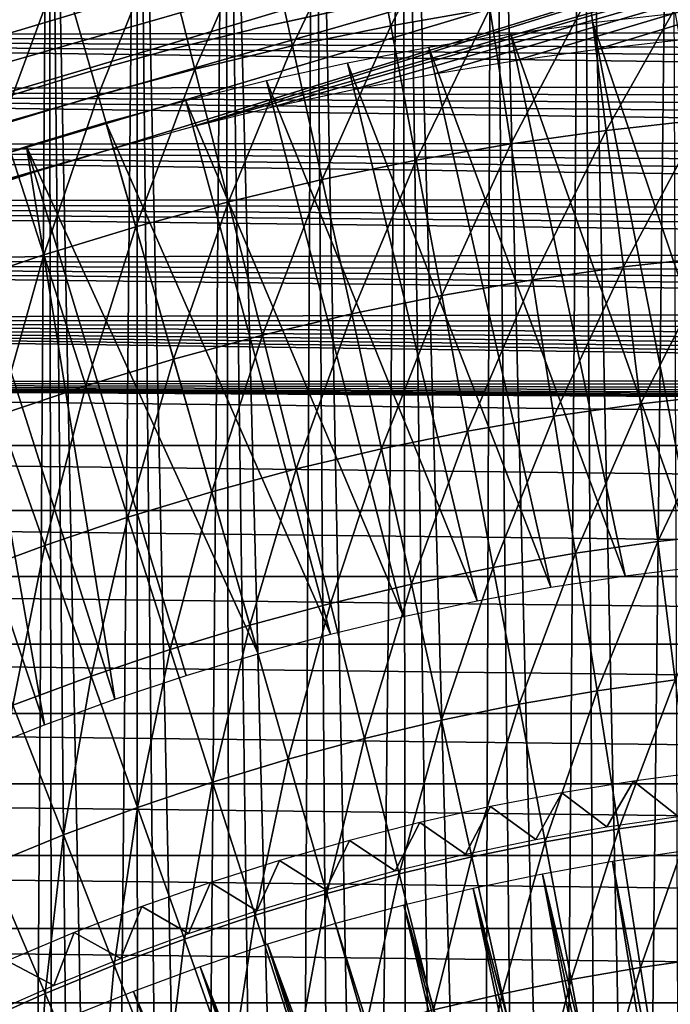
# Model space of a CAD drawing. Header units: millimetres. Extents: x -50 to 50, y -50 to 50.
# Tile 489 of 562: x -7.3 to -2.4, y 16.6 to 24. Entities that reach past the tile are written whole.
import ezdxf

# ---------------------------------------------------------------- set-up
doc = ezdxf.new("R2010")
doc.units = ezdxf.units.MM
doc.header["$LTSCALE"] = 65.185185
for name, color, linetype in [('1', 7, 'CONTINUOUS'), ('2', 7, 'CONTINUOUS'), ('36', 7, 'CONTINUOUS'), ('39', 7, 'CONTINUOUS'), ('46', 7, 'CONTINUOUS'), ('48', 7, 'CONTINUOUS'), ('49', 7, 'CONTINUOUS'), ('85', 7, 'CONTINUOUS'), ('87', 7, 'CONTINUOUS')]:
    doc.layers.add(name, color=color, linetype=linetype)

msp = doc.modelspace()

# ---------------------------------------------------------------- linework, layer by layer
at = {"layer": '1', "color": 7, "linetype": 'Continuous', "true_color": 0xf5f5f5}
for points in [[(-16.3566, 24.2492), (10.8788, 23.9102), (-16.9164, 23.862), (-16.3566, 24.2492)], [(10.9183, 24.009), (10.8788, 23.9102), (-16.3566, 24.2492), (10.9183, 24.009)], [(-16.9164, 23.862), (10.7723, 23.4989), (-17.4671, 23.462), (-16.9164, 23.862)], [(10.8788, 23.9102), (10.8444, 23.8095), (-16.9164, 23.862), (10.8788, 23.9102)], [(10.7911, 23.6036), (10.7723, 23.4989), (-16.9164, 23.862), (10.7911, 23.6036)], [(10.8444, 23.8095), (10.8151, 23.7073), (-16.9164, 23.862), (10.8444, 23.8095)], [(10.8151, 23.7073), (10.7911, 23.6036), (-16.9164, 23.862), (10.8151, 23.7073)], [(10.7723, 23.4989), (10.7589, 23.3933), (-17.4671, 23.462), (10.7723, 23.4989)], [(-17.4671, 23.462), (10.7508, 23.0744), (-18.0083, 23.0491), (-17.4671, 23.462)], [(10.7589, 23.3933), (10.7508, 23.2873), (-17.4671, 23.462), (10.7589, 23.3933)], [(10.7508, 23.2873), (10.7481, 23.1809), (-17.4671, 23.462), (10.7508, 23.2873)], [(10.7481, 23.1809), (10.7508, 23.0744), (-17.4671, 23.462), (10.7481, 23.1809)], [(-18.0083, 23.0491), (10.8151, 22.6545), (-18.5397, 22.6239), (-18.0083, 23.0491)], [(10.7508, 23.0744), (10.7589, 22.9685), (-18.0083, 23.0491), (10.7508, 23.0744)], [(10.7589, 22.9685), (10.7723, 22.8629), (-18.0083, 23.0491), (10.7589, 22.9685)], [(10.7723, 22.8629), (10.7911, 22.7582), (-18.0083, 23.0491), (10.7723, 22.8629)], [(10.7911, 22.7582), (10.8151, 22.6545), (-18.0083, 23.0491), (10.7911, 22.7582)], [(-18.5397, 22.6239), (10.9627, 22.2561), (-19.0612, 22.1863), (-18.5397, 22.6239)], [(10.8151, 22.6545), (10.8444, 22.5522), (-18.5397, 22.6239), (10.8151, 22.6545)], [(10.8444, 22.5522), (10.8788, 22.4515), (-18.5397, 22.6239), (10.8444, 22.5522)], [(10.8788, 22.4515), (10.9183, 22.3527), (-18.5397, 22.6239), (10.8788, 22.4515)], [(10.9183, 22.3527), (10.9627, 22.2561), (-18.5397, 22.6239), (10.9183, 22.3527)], [(10.9627, 22.2561), (11.012, 22.1617), (-19.0612, 22.1863), (10.9627, 22.2561)], [(-19.0612, 22.1863), (11.2547, 21.813), (-19.5723, 21.7368), (-19.0612, 22.1863)], [(11.1875, 21.8955), (11.2547, 21.813), (-19.0612, 22.1863), (11.1875, 21.8955)], [(11.012, 22.1617), (11.0659, 22.0701), (-19.0612, 22.1863), (11.012, 22.1617)], [(11.0659, 22.0701), (11.1245, 21.9812), (-19.0612, 22.1863), (11.0659, 22.0701)], [(11.1245, 21.9812), (11.1875, 21.8955), (-19.0612, 22.1863), (11.1245, 21.9812)], [(11.2547, 21.813), (11.326, 21.7341), (-19.5723, 21.7368), (11.2547, 21.813)], [(-19.5723, 21.7368), (11.9233, 21.2955), (-20.0728, 21.2755), (-19.5723, 21.7368)], [(11.326, 21.7341), (11.4013, 21.6588), (-19.5723, 21.7368), (11.326, 21.7341)], [(11.4013, 21.6588), (11.4802, 21.5875), (-19.5723, 21.7368), (11.4013, 21.6588)], [(11.4802, 21.5875), (11.5626, 21.5203), (-19.5723, 21.7368), (11.4802, 21.5875)], [(11.5626, 21.5203), (11.6484, 21.4573), (-19.5723, 21.7368), (11.5626, 21.5203)], [(11.6484, 21.4573), (11.7372, 21.3987), (-19.5723, 21.7368), (11.6484, 21.4573)], [(11.7372, 21.3987), (11.829, 21.3448), (-19.5723, 21.7368), (11.7372, 21.3987)], [(11.829, 21.3448), (11.9233, 21.2955), (-19.5723, 21.7368), (11.829, 21.3448)], [(-20.0728, 21.2755), (20.5624, 20.8027), (-20.5624, 20.8027), (-20.0728, 21.2755)], [(11.9233, 21.2955), (12.0199, 21.2511), (-20.0728, 21.2755), (11.9233, 21.2955)], [(12.4253, 21.1239), (12.5301, 21.1051), (-20.0728, 21.2755), (12.4253, 21.1239)], [(12.5301, 21.1051), (12.6356, 21.0917), (-20.0728, 21.2755), (12.5301, 21.1051)], [(12.6356, 21.0917), (12.7417, 21.0836), (-20.0728, 21.2755), (12.6356, 21.0917)], [(12.8481, 21.0809), (20.5624, 20.8027), (-20.0728, 21.2755), (12.8481, 21.0809)], [(12.7417, 21.0836), (12.8481, 21.0809), (-20.0728, 21.2755), (12.7417, 21.0836)], [(12.0199, 21.2511), (12.1188, 21.2116), (-20.0728, 21.2755), (12.0199, 21.2511)], [(12.1188, 21.2116), (12.2194, 21.1772), (-20.0728, 21.2755), (12.1188, 21.2116)], [(12.2194, 21.1772), (12.3217, 21.1479), (-20.0728, 21.2755), (12.2194, 21.1772)], [(12.3217, 21.1479), (12.4253, 21.1239), (-20.0728, 21.2755), (12.3217, 21.1479)], [(-20.5624, 20.8027), (21.0409, 20.3185), (-21.0409, 20.3185), (-20.5624, 20.8027)], [(20.5624, 20.8027), (21.0409, 20.3185), (-20.5624, 20.8027), (20.5624, 20.8027)], [(-21.0409, 20.3185), (21.508, 19.8235), (-21.508, 19.8235), (-21.0409, 20.3185)], [(21.0409, 20.3185), (21.508, 19.8235), (-21.0409, 20.3185), (21.0409, 20.3185)], [(-21.508, 19.8235), (21.9635, 19.3176), (-21.9635, 19.3176), (-21.508, 19.8235)], [(21.508, 19.8235), (21.9635, 19.3176), (-21.508, 19.8235), (21.508, 19.8235)], [(-21.9635, 19.3176), (22.407, 18.8013), (-22.407, 18.8013), (-21.9635, 19.3176)], [(21.9635, 19.3176), (22.407, 18.8013), (-21.9635, 19.3176), (21.9635, 19.3176)], [(-22.407, 18.8013), (22.8385, 18.2748), (-22.8385, 18.2748), (-22.407, 18.8013)], [(22.407, 18.8013), (22.8385, 18.2748), (-22.407, 18.8013), (22.407, 18.8013)], [(-22.8385, 18.2748), (23.2575, 17.7385), (-23.2575, 17.7385), (-22.8385, 18.2748)], [(22.8385, 18.2748), (23.2575, 17.7385), (-22.8385, 18.2748), (22.8385, 18.2748)], [(-23.2575, 17.7385), (23.664, 17.1924), (-23.664, 17.1924), (-23.2575, 17.7385)], [(23.2575, 17.7385), (23.664, 17.1924), (-23.2575, 17.7385), (23.2575, 17.7385)], [(-23.664, 17.1924), (24.0576, 16.6372), (-24.0576, 16.6372), (-23.664, 17.1924)], [(23.664, 17.1924), (24.0576, 16.6372), (-23.664, 17.1924), (23.664, 17.1924)], [(-24.0576, 16.6372), (24.4382, 16.0728), (-24.4383, 16.0728), (-24.0576, 16.6372)], [(24.0576, 16.6372), (24.4382, 16.0728), (-24.0576, 16.6372), (24.0576, 16.6372)]]:
    msp.add_3dface(points, dxfattribs=at)
at = {"layer": '2', "color": 7, "linetype": 'Continuous', "true_color": 0xf5f5f5}
for points in [[(-3.0991, 29.0854, 4.3), (-2.6601, 8.5979, 4.3), (-2.4271, 29.1491, 4.3), (-3.0991, 29.0854, 4.3)], [(-2.6601, 8.5979, 4.3), (-2.3549, 8.6865, 4.3), (-2.4271, 29.1491, 4.3), (-2.6601, 8.5979, 4.3)], [(-3.7696, 29.0061, 4.3), (-3.2599, 8.3889, 4.3), (-3.0991, 29.0854, 4.3), (-3.7696, 29.0061, 4.3)], [(-3.2599, 8.3889, 4.3), (-2.9618, 8.4987, 4.3), (-3.0991, 29.0854, 4.3), (-3.2599, 8.3889, 4.3)], [(-2.9618, 8.4987, 4.3), (-2.6601, 8.5979, 4.3), (-3.0991, 29.0854, 4.3), (-2.9618, 8.4987, 4.3)], [(-4.4379, 28.9114, 4.3), (-3.8435, 8.138, 4.3), (-3.7696, 29.0061, 4.3), (-4.4379, 28.9114, 4.3)], [(-3.8435, 8.138, 4.3), (-3.5539, 8.2686, 4.3), (-3.7696, 29.0061, 4.3), (-3.8435, 8.138, 4.3)], [(-3.5539, 8.2686, 4.3), (-3.2599, 8.3889, 4.3), (-3.7696, 29.0061, 4.3), (-3.5539, 8.2686, 4.3)], [(-5.1041, 28.8012, 4.3), (-4.6822, 7.6862, 4.3), (-4.4379, 28.9114, 4.3), (-5.1041, 28.8012, 4.3)], [(-4.6822, 7.6862, 4.3), (-4.408, 7.8467, 4.3), (-4.4379, 28.9114, 4.3), (-4.6822, 7.6862, 4.3)], [(-4.1283, 7.9973, 4.3), (-3.8435, 8.138, 4.3), (-4.4379, 28.9114, 4.3), (-4.1283, 7.9973, 4.3)], [(-4.408, 7.8467, 4.3), (-4.1283, 7.9973, 4.3), (-4.4379, 28.9114, 4.3), (-4.408, 7.8467, 4.3)], [(-5.7673, 28.6758, 4.3), (-5.2127, 7.3367, 4.3), (-5.1041, 28.8012, 4.3), (-5.7673, 28.6758, 4.3)], [(-5.2127, 7.3367, 4.3), (-4.9505, 7.5162, 4.3), (-5.1041, 28.8012, 4.3), (-5.2127, 7.3367, 4.3)], [(-4.9505, 7.5162, 4.3), (-4.6822, 7.6862, 4.3), (-5.1041, 28.8012, 4.3), (-4.9505, 7.5162, 4.3)], [(-6.4276, 28.535, 4.3), (-5.959, 6.7447, 4.3), (-5.7673, 28.6758, 4.3), (-6.4276, 28.535, 4.3)], [(-5.959, 6.7447, 4.3), (-5.7172, 6.9508, 4.3), (-5.7673, 28.6758, 4.3), (-5.959, 6.7447, 4.3)], [(-5.4683, 7.1482, 4.3), (-5.2127, 7.3367, 4.3), (-5.7673, 28.6758, 4.3), (-5.4683, 7.1482, 4.3)], [(-5.7172, 6.9508, 4.3), (-5.4683, 7.1482, 4.3), (-5.7673, 28.6758, 4.3), (-5.7172, 6.9508, 4.3)], [(-7.0844, 28.3791, 4.3), (-6.6385, 6.0771, 4.3), (-6.4276, 28.535, 4.3), (-7.0844, 28.3791, 4.3)], [(-6.6385, 6.0771, 4.3), (-6.4199, 6.3075, 4.3), (-6.4276, 28.535, 4.3), (-6.6385, 6.0771, 4.3)], [(-6.1933, 6.5302, 4.3), (-5.959, 6.7447, 4.3), (-6.4276, 28.535, 4.3), (-6.1933, 6.5302, 4.3)], [(-6.4199, 6.3075, 4.3), (-6.1933, 6.5302, 4.3), (-6.4276, 28.535, 4.3), (-6.4199, 6.3075, 4.3)], [(-7.7375, 28.208, 4.3), (-7.2436, 5.3413, 4.3), (-7.0844, 28.3791, 4.3), (-7.7375, 28.208, 4.3)], [(-7.2436, 5.3413, 4.3), (-7.0506, 5.5937, 4.3), (-7.0844, 28.3791, 4.3), (-7.2436, 5.3413, 4.3)], [(-6.8488, 5.839, 4.3), (-6.6385, 6.0771, 4.3), (-7.0844, 28.3791, 4.3), (-6.8488, 5.839, 4.3)], [(-7.0506, 5.5937, 4.3), (-6.8488, 5.839, 4.3), (-7.0844, 28.3791, 4.3), (-7.0506, 5.5937, 4.3)], [(-7.4276, 5.0824, 4.3), (-7.2436, 5.3413, 4.3), (-7.7375, 28.208, 4.3), (-7.4276, 5.0824, 4.3)]]:
    msp.add_3dface(points, dxfattribs=at)
at = {"layer": '36', "color": 15, "linetype": 'Continuous', "true_color": 0xaf503c}
for points in [[(-4.7175, 24.9414, -13.133), (-3.9473, 25.0748, -13.133), (-4.5283, 23.941, -13.4894), (-4.7175, 24.9414, -13.133)], [(-4.5283, 23.941, -13.4894), (-3.9473, 25.0748, -13.133), (-3.789, 24.069, -13.4894), (-4.5283, 23.941, -13.4894)], [(-5.4832, 24.7844, -13.133), (-4.7175, 24.9414, -13.133), (-5.2634, 23.7903, -13.4894), (-5.4832, 24.7844, -13.133)], [(-5.2634, 23.7903, -13.4894), (-4.7175, 24.9414, -13.133), (-4.5283, 23.941, -13.4894), (-5.2634, 23.7903, -13.4894)], [(-6.2438, 24.6039, -13.133), (-5.4832, 24.7844, -13.133), (-5.9934, 23.617, -13.4894), (-6.2438, 24.6039, -13.133)], [(-5.9934, 23.617, -13.4894), (-5.4832, 24.7844, -13.133), (-5.2634, 23.7903, -13.4894), (-5.9934, 23.617, -13.4894)], [(-6.9984, 24.4, -13.133), (-6.2438, 24.6039, -13.133), (-6.7178, 23.4213, -13.4894), (-6.9984, 24.4, -13.133)], [(-6.7178, 23.4213, -13.4894), (-6.2438, 24.6039, -13.133), (-5.9934, 23.617, -13.4894), (-6.7178, 23.4213, -13.4894)], [(-7.7464, 24.173, -13.133), (-6.9984, 24.4, -13.133), (-7.4358, 23.2034, -13.4894), (-7.7464, 24.173, -13.133)], [(-7.4358, 23.2034, -13.4894), (-6.9984, 24.4, -13.133), (-6.7178, 23.4213, -13.4894), (-7.4358, 23.2034, -13.4894)], [(-3.0461, 24.1742, -13.4894), (-2.3003, 24.2565, -13.4894), (-2.9183, 23.1591, -13.8311), (-3.0461, 24.1742, -13.4894)], [(-2.9183, 23.1591, -13.8311), (-2.3003, 24.2565, -13.4894), (-2.2038, 23.2379, -13.8311), (-2.9183, 23.1591, -13.8311)], [(-3.789, 24.069, -13.4894), (-3.0461, 24.1742, -13.4894), (-3.63, 23.0583, -13.8311), (-3.789, 24.069, -13.4894)], [(-3.63, 23.0583, -13.8311), (-3.0461, 24.1742, -13.4894), (-2.9183, 23.1591, -13.8311), (-3.63, 23.0583, -13.8311)], [(-4.5283, 23.941, -13.4894), (-3.789, 24.069, -13.4894), (-4.3383, 22.9357, -13.8311), (-4.5283, 23.941, -13.4894)], [(-4.3383, 22.9357, -13.8311), (-3.789, 24.069, -13.4894), (-3.63, 23.0583, -13.8311), (-4.3383, 22.9357, -13.8311)], [(-5.2634, 23.7903, -13.4894), (-4.5283, 23.941, -13.4894), (-5.0425, 22.7913, -13.8311), (-5.2634, 23.7903, -13.4894)], [(-5.0425, 22.7913, -13.8311), (-4.5283, 23.941, -13.4894), (-4.3383, 22.9357, -13.8311), (-5.0425, 22.7913, -13.8311)], [(-5.9934, 23.617, -13.4894), (-5.2634, 23.7903, -13.4894), (-5.7418, 22.6253, -13.8311), (-5.9934, 23.617, -13.4894)], [(-5.7418, 22.6253, -13.8311), (-5.2634, 23.7903, -13.4894), (-5.0425, 22.7913, -13.8311), (-5.7418, 22.6253, -13.8311)], [(-6.7178, 23.4213, -13.4894), (-5.9934, 23.617, -13.4894), (-6.4358, 22.4378, -13.8311), (-6.7178, 23.4213, -13.4894)], [(-6.4358, 22.4378, -13.8311), (-5.9934, 23.617, -13.4894), (-5.7418, 22.6253, -13.8311), (-6.4358, 22.4378, -13.8311)], [(-7.4358, 23.2034, -13.4894), (-6.7178, 23.4213, -13.4894), (-7.1236, 22.2291, -13.8311), (-7.4358, 23.2034, -13.4894)], [(-7.1236, 22.2291, -13.8311), (-6.7178, 23.4213, -13.4894), (-6.4358, 22.4378, -13.8311), (-7.1236, 22.2291, -13.8311)], [(-7.8047, 21.9992, -13.8311), (-7.4358, 23.2034, -13.4894), (-7.1236, 22.2291, -13.8311), (-7.8047, 21.9992, -13.8311)], [(-2.9183, 23.1591, -13.8311), (-2.2038, 23.2379, -13.8311), (-2.7899, 22.1392, -14.1581), (-2.9183, 23.1591, -13.8311)], [(-2.7899, 22.1392, -14.1581), (-2.2038, 23.2379, -13.8311), (-2.1068, 22.2146, -14.1581), (-2.7899, 22.1392, -14.1581)], [(-3.63, 23.0583, -13.8311), (-2.9183, 23.1591, -13.8311), (-3.4702, 22.0429, -14.1581), (-3.63, 23.0583, -13.8311)], [(-3.4702, 22.0429, -14.1581), (-2.9183, 23.1591, -13.8311), (-2.7899, 22.1392, -14.1581), (-3.4702, 22.0429, -14.1581)], [(-4.3383, 22.9357, -13.8311), (-3.63, 23.0583, -13.8311), (-4.1473, 21.9257, -14.1581), (-4.3383, 22.9357, -13.8311)], [(-4.1473, 21.9257, -14.1581), (-3.63, 23.0583, -13.8311), (-3.4702, 22.0429, -14.1581), (-4.1473, 21.9257, -14.1581)], [(-5.0425, 22.7913, -13.8311), (-4.3383, 22.9357, -13.8311), (-4.8205, 21.7876, -14.1581), (-5.0425, 22.7913, -13.8311)], [(-4.8205, 21.7876, -14.1581), (-4.3383, 22.9357, -13.8311), (-4.1473, 21.9257, -14.1581), (-4.8205, 21.7876, -14.1581)], [(-5.7418, 22.6253, -13.8311), (-5.0425, 22.7913, -13.8311), (-5.4891, 21.6289, -14.1581), (-5.7418, 22.6253, -13.8311)], [(-5.4891, 21.6289, -14.1581), (-5.0425, 22.7913, -13.8311), (-4.8205, 21.7876, -14.1581), (-5.4891, 21.6289, -14.1581)], [(-6.4358, 22.4378, -13.8311), (-5.7418, 22.6253, -13.8311), (-6.1525, 21.4497, -14.1581), (-6.4358, 22.4378, -13.8311)], [(-6.1525, 21.4497, -14.1581), (-5.7418, 22.6253, -13.8311), (-5.4891, 21.6289, -14.1581), (-6.1525, 21.4497, -14.1581)], [(-7.1236, 22.2291, -13.8311), (-6.4358, 22.4378, -13.8311), (-6.81, 21.2502, -14.1581), (-7.1236, 22.2291, -13.8311)], [(-6.81, 21.2502, -14.1581), (-6.4358, 22.4378, -13.8311), (-6.1525, 21.4497, -14.1581), (-6.81, 21.2502, -14.1581)], [(-7.8047, 21.9992, -13.8311), (-7.1236, 22.2291, -13.8311), (-7.4611, 21.0304, -14.1581), (-7.8047, 21.9992, -13.8311)], [(-7.4611, 21.0304, -14.1581), (-7.1236, 22.2291, -13.8311), (-6.81, 21.2502, -14.1581), (-7.4611, 21.0304, -14.1581)], [(-2.7899, 22.1392, -14.1581), (-2.1068, 22.2146, -14.1581), (-2.6609, 21.1148, -14.4704), (-2.7899, 22.1392, -14.1581)], [(-2.6609, 21.1148, -14.4704), (-2.1068, 22.2146, -14.1581), (-2.0095, 21.1867, -14.4704), (-2.6609, 21.1148, -14.4704)], [(-3.4702, 22.0429, -14.1581), (-2.7899, 22.1392, -14.1581), (-3.3098, 21.023, -14.4704), (-3.4702, 22.0429, -14.1581)], [(-3.3098, 21.023, -14.4704), (-2.7899, 22.1392, -14.1581), (-2.6609, 21.1148, -14.4704), (-3.3098, 21.023, -14.4704)], [(-4.1473, 21.9257, -14.1581), (-3.4702, 22.0429, -14.1581), (-3.9555, 20.9111, -14.4704), (-4.1473, 21.9257, -14.1581)], [(-3.9555, 20.9111, -14.4704), (-3.4702, 22.0429, -14.1581), (-3.3098, 21.023, -14.4704), (-3.9555, 20.9111, -14.4704)], [(-4.8205, 21.7876, -14.1581), (-4.1473, 21.9257, -14.1581), (-4.5975, 20.7795, -14.4704), (-4.8205, 21.7876, -14.1581)], [(-4.5975, 20.7795, -14.4704), (-4.1473, 21.9257, -14.1581), (-3.9555, 20.9111, -14.4704), (-4.5975, 20.7795, -14.4704)], [(-5.4891, 21.6289, -14.1581), (-4.8205, 21.7876, -14.1581), (-5.2352, 20.6281, -14.4704), (-5.4891, 21.6289, -14.1581)], [(-5.2352, 20.6281, -14.4704), (-4.8205, 21.7876, -14.1581), (-4.5975, 20.7795, -14.4704), (-5.2352, 20.6281, -14.4704)], [(-6.1525, 21.4497, -14.1581), (-5.4891, 21.6289, -14.1581), (-5.8679, 20.4572, -14.4704), (-6.1525, 21.4497, -14.1581)], [(-5.8679, 20.4572, -14.4704), (-5.4891, 21.6289, -14.1581), (-5.2352, 20.6281, -14.4704), (-5.8679, 20.4572, -14.4704)], [(-6.81, 21.2502, -14.1581), (-6.1525, 21.4497, -14.1581), (-6.495, 20.2669, -14.4704), (-6.81, 21.2502, -14.1581)], [(-6.495, 20.2669, -14.4704), (-6.1525, 21.4497, -14.1581), (-5.8679, 20.4572, -14.4704), (-6.495, 20.2669, -14.4704)], [(-7.4611, 21.0304, -14.1581), (-6.81, 21.2502, -14.1581), (-7.1159, 20.0573, -14.4704), (-7.4611, 21.0304, -14.1581)], [(-7.1159, 20.0573, -14.4704), (-6.81, 21.2502, -14.1581), (-6.495, 20.2669, -14.4704), (-7.1159, 20.0573, -14.4704)], [(-2.6609, 21.1148, -14.4704), (-2.0095, 21.1867, -14.4704), (-2.5313, 20.0861, -14.7678), (-2.6609, 21.1148, -14.4704)], [(-2.5313, 20.0861, -14.7678), (-2.0095, 21.1867, -14.4704), (-1.9117, 20.1544, -14.7678), (-2.5313, 20.0861, -14.7678)], [(-3.3098, 21.023, -14.4704), (-2.6609, 21.1148, -14.4704), (-3.1486, 19.9987, -14.7678), (-3.3098, 21.023, -14.4704)], [(-3.1486, 19.9987, -14.7678), (-2.6609, 21.1148, -14.4704), (-2.5313, 20.0861, -14.7678), (-3.1486, 19.9987, -14.7678)], [(-7.7302, 19.8288, -14.4704), (-7.4611, 21.0304, -14.1581), (-7.1159, 20.0573, -14.4704), (-7.7302, 19.8288, -14.4704)], [(-3.9555, 20.9111, -14.4704), (-3.3098, 21.023, -14.4704), (-3.7629, 19.8923, -14.7678), (-3.9555, 20.9111, -14.4704)], [(-3.7629, 19.8923, -14.7678), (-3.3098, 21.023, -14.4704), (-3.1486, 19.9987, -14.7678), (-3.7629, 19.8923, -14.7678)], [(-4.5975, 20.7795, -14.4704), (-3.9555, 20.9111, -14.4704), (-4.3736, 19.7671, -14.7678), (-4.5975, 20.7795, -14.4704)], [(-4.3736, 19.7671, -14.7678), (-3.9555, 20.9111, -14.4704), (-3.7629, 19.8923, -14.7678), (-4.3736, 19.7671, -14.7678)], [(-5.2352, 20.6281, -14.4704), (-4.5975, 20.7795, -14.4704), (-4.9802, 19.6231, -14.7678), (-5.2352, 20.6281, -14.4704)], [(-4.9802, 19.6231, -14.7678), (-4.5975, 20.7795, -14.4704), (-4.3736, 19.7671, -14.7678), (-4.9802, 19.6231, -14.7678)], [(-5.8679, 20.4572, -14.4704), (-5.2352, 20.6281, -14.4704), (-5.5821, 19.4605, -14.7678), (-5.8679, 20.4572, -14.4704)], [(-5.5821, 19.4605, -14.7678), (-5.2352, 20.6281, -14.4704), (-4.9802, 19.6231, -14.7678), (-5.5821, 19.4605, -14.7678)], [(-6.495, 20.2669, -14.4704), (-5.8679, 20.4572, -14.4704), (-6.1786, 19.2795, -14.7678), (-6.495, 20.2669, -14.4704)], [(-6.1786, 19.2795, -14.7678), (-5.8679, 20.4572, -14.4704), (-5.5821, 19.4605, -14.7678), (-6.1786, 19.2795, -14.7678)], [(-7.1159, 20.0573, -14.4704), (-6.495, 20.2669, -14.4704), (-6.7693, 19.0801, -14.7678), (-7.1159, 20.0573, -14.4704)], [(-6.7693, 19.0801, -14.7678), (-6.495, 20.2669, -14.4704), (-6.1786, 19.2795, -14.7678), (-6.7693, 19.0801, -14.7678)], [(-2.5313, 20.0861, -14.7678), (-1.9117, 20.1544, -14.7678), (-2.4013, 19.0532, -15.0504), (-2.5313, 20.0861, -14.7678)], [(-7.7302, 19.8288, -14.4704), (-7.1159, 20.0573, -14.4704), (-7.3536, 18.8627, -14.7678), (-7.7302, 19.8288, -14.4704)], [(-7.3536, 18.8627, -14.7678), (-7.1159, 20.0573, -14.4704), (-6.7693, 19.0801, -14.7678), (-7.3536, 18.8627, -14.7678)], [(-3.1486, 19.9987, -14.7678), (-2.5313, 20.0861, -14.7678), (-2.9868, 18.9703, -15.0504), (-3.1486, 19.9987, -14.7678)], [(-2.9868, 18.9703, -15.0504), (-2.5313, 20.0861, -14.7678), (-2.4013, 19.0532, -15.0504), (-2.9868, 18.9703, -15.0504)], [(-3.7629, 19.8923, -14.7678), (-3.1486, 19.9987, -14.7678), (-3.5695, 18.8694, -15.0504), (-3.7629, 19.8923, -14.7678)], [(-3.5695, 18.8694, -15.0504), (-3.1486, 19.9987, -14.7678), (-2.9868, 18.9703, -15.0504), (-3.5695, 18.8694, -15.0504)], [(-4.3736, 19.7671, -14.7678), (-3.7629, 19.8923, -14.7678), (-4.1488, 18.7506, -15.0504), (-4.3736, 19.7671, -14.7678)], [(-4.1488, 18.7506, -15.0504), (-3.7629, 19.8923, -14.7678), (-3.5695, 18.8694, -15.0504), (-4.1488, 18.7506, -15.0504)], [(-4.9802, 19.6231, -14.7678), (-4.3736, 19.7671, -14.7678), (-4.7242, 18.614, -15.0504), (-4.9802, 19.6231, -14.7678)], [(-4.7242, 18.614, -15.0504), (-4.3736, 19.7671, -14.7678), (-4.1488, 18.7506, -15.0504), (-4.7242, 18.614, -15.0504)], [(-5.5821, 19.4605, -14.7678), (-4.9802, 19.6231, -14.7678), (-5.2951, 18.4598, -15.0504), (-5.5821, 19.4605, -14.7678)], [(-5.2951, 18.4598, -15.0504), (-4.9802, 19.6231, -14.7678), (-4.7242, 18.614, -15.0504), (-5.2951, 18.4598, -15.0504)], [(-6.1786, 19.2795, -14.7678), (-5.5821, 19.4605, -14.7678), (-5.861, 18.2881, -15.0504), (-6.1786, 19.2795, -14.7678)], [(-5.861, 18.2881, -15.0504), (-5.5821, 19.4605, -14.7678), (-5.2951, 18.4598, -15.0504), (-5.861, 18.2881, -15.0504)], [(-6.7693, 19.0801, -14.7678), (-6.1786, 19.2795, -14.7678), (-6.4213, 18.099, -15.0504), (-6.7693, 19.0801, -14.7678)], [(-6.4213, 18.099, -15.0504), (-6.1786, 19.2795, -14.7678), (-5.861, 18.2881, -15.0504), (-6.4213, 18.099, -15.0504)], [(-7.3536, 18.8627, -14.7678), (-6.7693, 19.0801, -14.7678), (-6.9756, 17.8927, -15.0504), (-7.3536, 18.8627, -14.7678)], [(-6.9756, 17.8927, -15.0504), (-6.7693, 19.0801, -14.7678), (-6.4213, 18.099, -15.0504), (-6.9756, 17.8927, -15.0504)], [(-2.9868, 18.9703, -15.0504), (-2.4013, 19.0532, -15.0504), (-2.8244, 17.938, -15.318), (-2.9868, 18.9703, -15.0504)], [(-2.8244, 17.938, -15.318), (-2.4013, 19.0532, -15.0504), (-2.2707, 18.0164, -15.318), (-2.8244, 17.938, -15.318)], [(-3.5695, 18.8694, -15.0504), (-2.9868, 18.9703, -15.0504), (-3.3754, 17.8426, -15.318), (-3.5695, 18.8694, -15.0504)], [(-3.3754, 17.8426, -15.318), (-2.9868, 18.9703, -15.0504), (-2.8244, 17.938, -15.318), (-3.3754, 17.8426, -15.318)], [(-7.5232, 17.6695, -15.0504), (-7.3536, 18.8627, -14.7678), (-6.9756, 17.8927, -15.0504), (-7.5232, 17.6695, -15.0504)], [(-4.1488, 18.7506, -15.0504), (-3.5695, 18.8694, -15.0504), (-3.9232, 17.7303, -15.318), (-4.1488, 18.7506, -15.0504)], [(-3.9232, 17.7303, -15.318), (-3.5695, 18.8694, -15.0504), (-3.3754, 17.8426, -15.318), (-3.9232, 17.7303, -15.318)], [(-4.7242, 18.614, -15.0504), (-4.1488, 18.7506, -15.0504), (-4.4672, 17.6012, -15.318), (-4.7242, 18.614, -15.0504)], [(-4.4672, 17.6012, -15.318), (-4.1488, 18.7506, -15.0504), (-3.9232, 17.7303, -15.318), (-4.4672, 17.6012, -15.318)], [(-5.2951, 18.4598, -15.0504), (-4.7242, 18.614, -15.0504), (-5.0071, 17.4553, -15.318), (-5.2951, 18.4598, -15.0504)], [(-5.0071, 17.4553, -15.318), (-4.7242, 18.614, -15.0504), (-4.4672, 17.6012, -15.318), (-5.0071, 17.4553, -15.318)], [(-5.861, 18.2881, -15.0504), (-5.2951, 18.4598, -15.0504), (-5.5422, 17.2929, -15.318), (-5.861, 18.2881, -15.0504)], [(-5.5422, 17.2929, -15.318), (-5.2951, 18.4598, -15.0504), (-5.0071, 17.4553, -15.318), (-5.5422, 17.2929, -15.318)], [(-6.4213, 18.099, -15.0504), (-5.861, 18.2881, -15.0504), (-6.072, 17.1141, -15.318), (-6.4213, 18.099, -15.0504)], [(-6.072, 17.1141, -15.318), (-5.861, 18.2881, -15.0504), (-5.5422, 17.2929, -15.318), (-6.072, 17.1141, -15.318)], [(-6.9756, 17.8927, -15.0504), (-6.4213, 18.099, -15.0504), (-6.5961, 16.9191, -15.318), (-6.9756, 17.8927, -15.0504)], [(-6.5961, 16.9191, -15.318), (-6.4213, 18.099, -15.0504), (-6.072, 17.1141, -15.318), (-6.5961, 16.9191, -15.318)], [(-2.8244, 17.938, -15.318), (-2.2707, 18.0164, -15.318), (-2.6614, 16.9021, -15.5707), (-2.8244, 17.938, -15.318)], [(-2.6614, 16.9021, -15.5707), (-2.2707, 18.0164, -15.318), (-2.1397, 16.9759, -15.5707), (-2.6614, 16.9021, -15.5707)], [(-7.5232, 17.6695, -15.0504), (-6.9756, 17.8927, -15.0504), (-7.1139, 16.708, -15.318), (-7.5232, 17.6695, -15.0504)], [(-7.1139, 16.708, -15.318), (-6.9756, 17.8927, -15.0504), (-6.5961, 16.9191, -15.318), (-7.1139, 16.708, -15.318)], [(-3.3754, 17.8426, -15.318), (-2.8244, 17.938, -15.318), (-3.1806, 16.8122, -15.5707), (-3.3754, 17.8426, -15.318)], [(-3.1806, 16.8122, -15.5707), (-2.8244, 17.938, -15.318), (-2.6614, 16.9021, -15.5707), (-3.1806, 16.8122, -15.5707)], [(-3.9232, 17.7303, -15.318), (-3.3754, 17.8426, -15.318), (-3.6967, 16.7063, -15.5707), (-3.9232, 17.7303, -15.318)], [(-3.6967, 16.7063, -15.5707), (-3.3754, 17.8426, -15.318), (-3.1806, 16.8122, -15.5707), (-3.6967, 16.7063, -15.5707)], [(-7.625, 16.4811, -15.318), (-7.5232, 17.6695, -15.0504), (-7.1139, 16.708, -15.318), (-7.625, 16.4811, -15.318)], [(-4.4672, 17.6012, -15.318), (-3.9232, 17.7303, -15.318), (-4.2094, 16.5847, -15.5707), (-4.4672, 17.6012, -15.318)], [(-4.2094, 16.5847, -15.5707), (-3.9232, 17.7303, -15.318), (-3.6967, 16.7063, -15.5707), (-4.2094, 16.5847, -15.5707)], [(-5.0071, 17.4553, -15.318), (-4.4672, 17.6012, -15.318), (-4.718, 16.4473, -15.5707), (-5.0071, 17.4553, -15.318)], [(-4.718, 16.4473, -15.5707), (-4.4672, 17.6012, -15.318), (-4.2094, 16.5847, -15.5707), (-4.718, 16.4473, -15.5707)], [(-5.5422, 17.2929, -15.318), (-5.0071, 17.4553, -15.318), (-5.2222, 16.2942, -15.5707), (-5.5422, 17.2929, -15.318)], [(-5.2222, 16.2942, -15.5707), (-5.0071, 17.4553, -15.318), (-4.718, 16.4473, -15.5707), (-5.2222, 16.2942, -15.5707)], [(-6.072, 17.1141, -15.318), (-5.5422, 17.2929, -15.318), (-5.7214, 16.1258, -15.5707), (-6.072, 17.1141, -15.318)], [(-5.7214, 16.1258, -15.5707), (-5.5422, 17.2929, -15.318), (-5.2222, 16.2942, -15.5707), (-5.7214, 16.1258, -15.5707)], [(-6.5961, 16.9191, -15.318), (-6.072, 17.1141, -15.318), (-6.2152, 15.942, -15.5707), (-6.5961, 16.9191, -15.318)], [(-6.2152, 15.942, -15.5707), (-6.072, 17.1141, -15.318), (-5.7214, 16.1258, -15.5707), (-6.2152, 15.942, -15.5707)], [(-2.6614, 16.9021, -15.5707), (-2.1397, 16.9759, -15.5707), (-2.4979, 15.8627, -15.8082), (-2.6614, 16.9021, -15.5707)], [(-2.4979, 15.8627, -15.8082), (-2.1397, 16.9759, -15.5707), (-2.0083, 15.932, -15.8082), (-2.4979, 15.8627, -15.8082)], [(-7.1139, 16.708, -15.318), (-6.5961, 16.9191, -15.318), (-6.7031, 15.7431, -15.5707), (-7.1139, 16.708, -15.318)], [(-6.7031, 15.7431, -15.5707), (-6.5961, 16.9191, -15.318), (-6.2152, 15.942, -15.5707), (-6.7031, 15.7431, -15.5707)], [(-3.1806, 16.8122, -15.5707), (-2.6614, 16.9021, -15.5707), (-2.9851, 15.7783, -15.8082), (-3.1806, 16.8122, -15.5707)], [(-2.9851, 15.7783, -15.8082), (-2.6614, 16.9021, -15.5707), (-2.4979, 15.8627, -15.8082), (-2.9851, 15.7783, -15.8082)], [(-3.6967, 16.7063, -15.5707), (-3.1806, 16.8122, -15.5707), (-3.4695, 15.679, -15.8082), (-3.6967, 16.7063, -15.5707)], [(-3.4695, 15.679, -15.8082), (-3.1806, 16.8122, -15.5707), (-2.9851, 15.7783, -15.8082), (-3.4695, 15.679, -15.8082)], [(-7.625, 16.4811, -15.318), (-7.1139, 16.708, -15.318), (-7.1847, 15.5293, -15.5707), (-7.625, 16.4811, -15.318)], [(-7.1847, 15.5293, -15.5707), (-7.1139, 16.708, -15.318), (-6.7031, 15.7431, -15.5707), (-7.1847, 15.5293, -15.5707)], [(-4.2094, 16.5847, -15.5707), (-3.6967, 16.7063, -15.5707), (-3.9506, 15.5648, -15.8082), (-4.2094, 16.5847, -15.5707)], [(-3.9506, 15.5648, -15.8082), (-3.6967, 16.7063, -15.5707), (-3.4695, 15.679, -15.8082), (-3.9506, 15.5648, -15.8082)]]:
    msp.add_3dface(points, dxfattribs=at)
at = {"layer": '39', "color": 15, "linetype": 'Continuous', "true_color": 0xaf503c}
for points in [[(-43.8943, 23.3179, 4.5), (24.0925, 43.4711, 4.5), (-43.4712, 24.0976, 4.5), (-43.8943, 23.3179, 4.5)], [(24.8645, 43.0341, 4.5), (24.0925, 43.4711, 4.5), (-43.8943, 23.3179, 4.5), (24.8645, 43.0341, 4.5)], [(25.6286, 42.5834, 4.5), (24.8645, 43.0341, 4.5), (-44.3035, 22.5307, 4.5), (25.6286, 42.5834, 4.5)], [(-44.3035, 22.5307, 4.5), (24.8645, 43.0341, 4.5), (-43.8943, 23.3179, 4.5), (-44.3035, 22.5307, 4.5)], [(26.3846, 42.1192, 4.5), (25.6286, 42.5834, 4.5), (-44.6985, 21.7364, 4.5), (26.3846, 42.1192, 4.5)], [(-44.6985, 21.7364, 4.5), (25.6286, 42.5834, 4.5), (-44.3035, 22.5307, 4.5), (-44.6985, 21.7364, 4.5)], [(-45.0793, 20.9352, 4.5), (26.3846, 42.1192, 4.5), (-44.6985, 21.7364, 4.5), (-45.0793, 20.9352, 4.5)], [(27.1321, 41.6415, 4.5), (26.3846, 42.1192, 4.5), (-45.0793, 20.9352, 4.5), (27.1321, 41.6415, 4.5)], [(-45.4458, 20.1272, 4.5), (27.1321, 41.6415, 4.5), (-45.0793, 20.9352, 4.5), (-45.4458, 20.1272, 4.5)], [(27.871, 41.1505, 4.5), (27.1321, 41.6415, 4.5), (-45.4458, 20.1272, 4.5), (27.871, 41.1505, 4.5)], [(28.601, 40.6464, 4.5), (27.871, 41.1505, 4.5), (-45.7978, 19.313, 4.5), (28.601, 40.6464, 4.5)], [(-45.7978, 19.313, 4.5), (27.871, 41.1505, 4.5), (-45.4458, 20.1272, 4.5), (-45.7978, 19.313, 4.5)], [(28.601, 40.6464, 4.5), (-45.7978, 19.313, 4.5), (-8.8836, 29.7032, 4.5), (28.601, 40.6464, 4.5)]]:
    msp.add_3dface(points, dxfattribs=at)
at = {"layer": '46', "color": 15, "linetype": 'Continuous', "true_color": 0xaf503c}
for points in [[(3.5937, 30.7932), (-19.369, 24.2088), (-19.9111, 23.7649), (3.5937, 30.7932)], [(4.2886, 30.7041), (3.5937, 30.7932), (-19.9111, 23.7649), (4.2886, 30.7041)], [(4.2886, 30.7041), (-19.9111, 23.7649), (-20.443, 23.3089), (4.2886, 30.7041)], [(4.9814, 30.5993), (4.2886, 30.7041), (-20.443, 23.3089), (4.9814, 30.5993)], [(4.9814, 30.5993), (-20.443, 23.3089), (-20.9645, 22.8411), (4.9814, 30.5993)], [(5.6716, 30.4788), (4.9814, 30.5993), (-20.9645, 22.8411), (5.6716, 30.4788)], [(5.6716, 30.4788), (-20.9645, 22.8411), (-21.4753, 22.3615), (5.6716, 30.4788)], [(6.3589, 30.3428), (5.6716, 30.4788), (-21.4753, 22.3615), (6.3589, 30.3428)], [(7.0429, 30.1913), (6.3589, 30.3428), (-21.9751, 21.8705), (7.0429, 30.1913)], [(6.3589, 30.3428), (-21.4753, 22.3615), (-21.9751, 21.8705), (6.3589, 30.3428)], [(7.0429, 30.1913), (-21.9751, 21.8705), (-22.4637, 21.3683), (7.0429, 30.1913)], [(7.7234, 30.0244), (7.0429, 30.1913), (-22.4637, 21.3683), (7.7234, 30.0244)], [(7.7234, 30.0244), (-22.4637, 21.3683), (-22.9408, 20.8553), (7.7234, 30.0244)], [(8.3999, 29.8421), (7.7234, 30.0244), (-22.9408, 20.8553), (8.3999, 29.8421)], [(8.3999, 29.8421), (-22.9408, 20.8553), (-23.4062, 20.3315), (8.3999, 29.8421)], [(9.0721, 29.6446), (8.3999, 29.8421), (-23.4062, 20.3315), (9.0721, 29.6446)], [(9.0721, 29.6446), (-23.4062, 20.3315), (-23.8597, 19.7975), (9.0721, 29.6446)], [(9.7397, 29.4319), (9.0721, 29.6446), (-23.8597, 19.7975), (9.7397, 29.4319)], [(9.7397, 29.4319), (-23.8597, 19.7975), (-24.3009, 19.2533), (9.7397, 29.4319)], [(10.4023, 29.2042), (9.7397, 29.4319), (-24.3009, 19.2533), (10.4023, 29.2042)], [(10.4023, 29.2042), (-24.3009, 19.2533), (-24.7298, 18.6992), (10.4023, 29.2042)], [(11.0596, 28.9616), (10.4023, 29.2042), (-24.7298, 18.6992), (11.0596, 28.9616)], [(11.0596, 28.9616), (-24.7298, 18.6992), (-25.146, 18.1356), (11.0596, 28.9616)], [(11.7112, 28.7043), (11.0596, 28.9616), (-25.146, 18.1356), (11.7112, 28.7043)], [(11.7112, 28.7043), (-25.5494, 17.5627), (-6.6041, 23.0248), (11.7112, 28.7043)], [(11.7112, 28.7043), (-25.146, 18.1356), (-25.5494, 17.5627), (11.7112, 28.7043)], [(-6.0091, 23.1871), (11.7112, 28.7043), (-6.6041, 23.0248), (-6.0091, 23.1871)], [(12.3569, 28.4322), (11.7112, 28.7043), (-6.0091, 23.1871), (12.3569, 28.4322)], [(-5.4102, 23.3341), (12.3569, 28.4322), (-6.0091, 23.1871), (-5.4102, 23.3341)], [(-4.8076, 23.4656), (12.3569, 28.4322), (-5.4102, 23.3341), (-4.8076, 23.4656)], [(-4.2019, 23.5815), (12.3569, 28.4322), (-4.8076, 23.4656), (-4.2019, 23.5815)], [(-3.5934, 23.6818), (12.3569, 28.4322), (-4.2019, 23.5815), (-3.5934, 23.6818)], [(-2.9825, 23.7664), (12.3569, 28.4322), (-3.5934, 23.6818), (-2.9825, 23.7664)], [(-2.3697, 23.8353), (12.3569, 28.4322), (-2.9825, 23.7664), (-2.3697, 23.8353)], [(-6.6041, 23.0248), (-25.5494, 17.5627), (-7.1947, 22.8471), (-6.6041, 23.0248)], [(-7.1947, 22.8471), (-25.5494, 17.5627), (-7.7805, 22.6544), (-7.1947, 22.8471)]]:
    msp.add_3dface(points, dxfattribs=at)
at = {"layer": '48', "color": 15, "linetype": 'Continuous', "true_color": 0xaf503c}
for points in [[(-5.5655, 23.914, -3), (-5.5623, 23.9147, -8.9), (-4.958, 24.0472, -3), (-5.5655, 23.914, -3)], [(-5.5623, 23.9147, -8.9), (-4.9532, 24.0482, -8.9), (-4.958, 24.0472, -3), (-5.5623, 23.9147, -8.9)], [(-6.1695, 23.7654, -3), (-6.1679, 23.7658, -8.9), (-5.5655, 23.914, -3), (-6.1695, 23.7654, -3)], [(-6.1679, 23.7658, -8.9), (-5.5623, 23.9147, -8.9), (-5.5655, 23.914, -3), (-6.1679, 23.7658, -8.9)], [(-6.7695, 23.6015, -8.9), (-6.1679, 23.7658, -8.9), (-6.7695, 23.6015, -3), (-6.7695, 23.6015, -8.9)], [(-6.7695, 23.6015, -3), (-6.1679, 23.7658, -8.9), (-6.1695, 23.7654, -3), (-6.7695, 23.6015, -3)], [(-7.3667, 23.422, -8.9), (-6.7695, 23.6015, -8.9), (-7.3651, 23.4225, -3), (-7.3667, 23.422, -8.9)], [(-7.3651, 23.4225, -3), (-6.7695, 23.6015, -8.9), (-6.7695, 23.6015, -3), (-7.3651, 23.4225, -3)]]:
    msp.add_3dface(points, dxfattribs=at)
at = {"layer": '49', "color": 15, "linetype": 'Continuous', "true_color": 0xaf503c}
for points in [[(-3.0173, 23.9636, -9.3), (-1.6603, 19.9538, -9.3), (-2.401, 24.0332, -9.3), (-3.0173, 23.9636, -9.3)], [(-3.6316, 23.8783, -9.3), (-2.2193, 19.8994, -9.3), (-3.0173, 23.9636, -9.3), (-3.6316, 23.8783, -9.3)], [(-2.2193, 19.8994, -9.3), (-1.6603, 19.9538, -9.3), (-3.0173, 23.9636, -9.3), (-2.2193, 19.8994, -9.3)], [(-4.2435, 23.7773, -9.3), (-2.7764, 19.8294, -9.3), (-3.6316, 23.8783, -9.3), (-4.2435, 23.7773, -9.3)], [(-2.7764, 19.8294, -9.3), (-2.2193, 19.8994, -9.3), (-3.6316, 23.8783, -9.3), (-2.7764, 19.8294, -9.3)], [(-4.8526, 23.6605, -9.3), (-3.3314, 19.7439, -9.3), (-4.2435, 23.7773, -9.3), (-4.8526, 23.6605, -9.3)], [(-3.3314, 19.7439, -9.3), (-2.7764, 19.8294, -9.3), (-4.2435, 23.7773, -9.3), (-3.3314, 19.7439, -9.3)], [(-5.4586, 23.5282, -9.3), (-3.8838, 19.6427, -9.3), (-4.8526, 23.6605, -9.3), (-5.4586, 23.5282, -9.3)], [(-3.8838, 19.6427, -9.3), (-3.3314, 19.7439, -9.3), (-4.8526, 23.6605, -9.3), (-3.8838, 19.6427, -9.3)], [(-6.0609, 23.3803, -9.3), (-4.4331, 19.5261, -9.3), (-5.4586, 23.5282, -9.3), (-6.0609, 23.3803, -9.3)], [(-4.4331, 19.5261, -9.3), (-3.8838, 19.6427, -9.3), (-5.4586, 23.5282, -9.3), (-4.4331, 19.5261, -9.3)], [(-6.6592, 23.217, -9.3), (-4.9789, 19.3942, -9.3), (-6.0609, 23.3803, -9.3), (-6.6592, 23.217, -9.3)], [(-4.9789, 19.3942, -9.3), (-4.4331, 19.5261, -9.3), (-6.0609, 23.3803, -9.3), (-4.9789, 19.3942, -9.3)], [(-7.2532, 23.0384, -9.3), (-5.5208, 19.247, -9.3), (-6.6592, 23.217, -9.3), (-7.2532, 23.0384, -9.3)], [(-5.5208, 19.247, -9.3), (-4.9789, 19.3942, -9.3), (-6.6592, 23.217, -9.3), (-5.5208, 19.247, -9.3)], [(-7.8423, 22.8446, -9.3), (-6.5912, 18.9073, -9.3), (-7.2532, 23.0384, -9.3), (-7.8423, 22.8446, -9.3)], [(-6.5912, 18.9073, -9.3), (-6.0584, 19.0847, -9.3), (-7.2532, 23.0384, -9.3), (-6.5912, 18.9073, -9.3)], [(-6.0584, 19.0847, -9.3), (-5.5208, 19.247, -9.3), (-7.2532, 23.0384, -9.3), (-6.0584, 19.0847, -9.3)], [(-8.4263, 22.6358, -9.3), (-7.1188, 18.7151, -9.3), (-7.8423, 22.8446, -9.3), (-8.4263, 22.6358, -9.3)], [(-7.1188, 18.7151, -9.3), (-6.5912, 18.9073, -9.3), (-7.8423, 22.8446, -9.3), (-7.1188, 18.7151, -9.3)], [(-7.6409, 18.5081, -9.3), (-7.1188, 18.7151, -9.3), (-8.4263, 22.6358, -9.3), (-7.6409, 18.5081, -9.3)]]:
    msp.add_3dface(points, dxfattribs=at)
at = {"layer": '85', "color": 250, "linetype": 'Continuous', "true_color": 0x1c1c1c}
for points in [[(-2.7137, 18.296, -0.193), (-2.3792, 18.0315, -9.0224), (-2.1755, 18.3677, -0.193), (-2.7137, 18.296, -0.193)], [(-3.2495, 18.2085, -0.193), (-2.9124, 17.9532, -9.0224), (-2.7137, 18.296, -0.193), (-3.2495, 18.2085, -0.193)], [(-2.9124, 17.9532, -9.0224), (-2.3792, 18.0315, -9.0224), (-2.7137, 18.296, -0.193), (-2.9124, 17.9532, -9.0224)], [(-3.7826, 18.1054, -0.193), (-3.443, 17.8591, -9.0224), (-3.2495, 18.2085, -0.193), (-3.7826, 18.1054, -0.193)], [(-3.443, 17.8591, -9.0224), (-2.9124, 17.9532, -9.0224), (-3.2495, 18.2085, -0.193), (-3.443, 17.8591, -9.0224)], [(-4.3124, 17.9866, -0.193), (-3.9707, 17.7493, -9.0224), (-3.7826, 18.1054, -0.193), (-4.3124, 17.9866, -0.193)], [(-3.9707, 17.7493, -9.0224), (-3.443, 17.8591, -9.0224), (-3.7826, 18.1054, -0.193), (-3.9707, 17.7493, -9.0224)], [(-4.8385, 17.8523, -0.193), (-4.4948, 17.6239, -9.0224), (-4.3124, 17.9866, -0.193), (-4.8385, 17.8523, -0.193)], [(-4.4948, 17.6239, -9.0224), (-3.9707, 17.7493, -9.0224), (-4.3124, 17.9866, -0.193), (-4.4948, 17.6239, -9.0224)], [(-5.3604, 17.7027, -0.193), (-5.015, 17.483, -9.0224), (-4.8385, 17.8523, -0.193), (-5.3604, 17.7027, -0.193)], [(-5.015, 17.483, -9.0224), (-4.4948, 17.6239, -9.0224), (-4.8385, 17.8523, -0.193), (-5.015, 17.483, -9.0224)], [(-5.8777, 17.5377, -0.193), (-5.5308, 17.3268, -9.0224), (-5.3604, 17.7027, -0.193), (-5.8777, 17.5377, -0.193)], [(-5.5308, 17.3268, -9.0224), (-5.015, 17.483, -9.0224), (-5.3604, 17.7027, -0.193), (-5.5308, 17.3268, -9.0224)], [(-6.39, 17.3577, -0.193), (-6.0418, 17.1554, -9.0224), (-5.8777, 17.5377, -0.193), (-6.39, 17.3577, -0.193)], [(-6.0418, 17.1554, -9.0224), (-5.5308, 17.3268, -9.0224), (-5.8777, 17.5377, -0.193), (-6.0418, 17.1554, -9.0224)], [(-6.8967, 17.1627, -0.193), (-6.5474, 16.9689, -9.0224), (-6.39, 17.3577, -0.193), (-6.8967, 17.1627, -0.193)], [(-6.5474, 16.9689, -9.0224), (-6.0418, 17.1554, -9.0224), (-6.39, 17.3577, -0.193), (-6.5474, 16.9689, -9.0224)], [(-7.3975, 16.9529, -0.193), (-7.0473, 16.7675, -9.0224), (-6.8967, 17.1627, -0.193), (-7.3975, 16.9529, -0.193)], [(-7.0473, 16.7675, -9.0224), (-6.5474, 16.9689, -9.0224), (-6.8967, 17.1627, -0.193), (-7.0473, 16.7675, -9.0224)], [(-7.541, 16.5514, -9.0224), (-7.0473, 16.7675, -9.0224), (-7.3975, 16.9529, -0.193), (-7.541, 16.5514, -9.0224)]]:
    msp.add_3dface(points, dxfattribs=at)
at = {"layer": '87', "color": 250, "linetype": 'Continuous', "true_color": 0x1c1c1c}
for points in [[(-2.8703, 17.6936, -9.3843), (-1.5541, 10.6923, -11.9759), (-2.3448, 17.7708, -9.3843), (-2.8703, 17.6936, -9.3843)], [(-3.3933, 17.6009, -9.3843), (-1.7344, 10.6646, -11.9759), (-2.8703, 17.6936, -9.3843), (-3.3933, 17.6009, -9.3843)], [(-1.7344, 10.6646, -11.9759), (-1.5541, 10.6923, -11.9759), (-2.8703, 17.6936, -9.3843), (-1.7344, 10.6646, -11.9759)], [(-3.9133, 17.4927, -9.3843), (-2.0935, 10.6, -11.9759), (-3.3933, 17.6009, -9.3843), (-3.9133, 17.4927, -9.3843)], [(-1.9142, 10.6338, -11.9759), (-1.7344, 10.6646, -11.9759), (-3.3933, 17.6009, -9.3843), (-1.9142, 10.6338, -11.9759)], [(-2.0935, 10.6, -11.9759), (-1.9142, 10.6338, -11.9759), (-3.3933, 17.6009, -9.3843), (-2.0935, 10.6, -11.9759)], [(-4.4299, 17.3691, -9.3843), (-2.4502, 10.5234, -11.9759), (-3.9133, 17.4927, -9.3843), (-4.4299, 17.3691, -9.3843)], [(-2.2722, 10.5632, -11.9759), (-2.0935, 10.6, -11.9759), (-3.9133, 17.4927, -9.3843), (-2.2722, 10.5632, -11.9759)], [(-2.4502, 10.5234, -11.9759), (-2.2722, 10.5632, -11.9759), (-3.9133, 17.4927, -9.3843), (-2.4502, 10.5234, -11.9759)], [(-4.9425, 17.2303, -9.3843), (-2.8042, 10.4347, -11.9759), (-4.4299, 17.3691, -9.3843), (-4.9425, 17.2303, -9.3843)], [(-2.6276, 10.4805, -11.9759), (-2.4502, 10.5234, -11.9759), (-4.4299, 17.3691, -9.3843), (-2.6276, 10.4805, -11.9759)], [(-2.8042, 10.4347, -11.9759), (-2.6276, 10.4805, -11.9759), (-4.4299, 17.3691, -9.3843), (-2.8042, 10.4347, -11.9759)], [(-5.4509, 17.0763, -9.3843), (-2.98, 10.3859, -11.9759), (-4.9425, 17.2303, -9.3843), (-5.4509, 17.0763, -9.3843)], [(-2.98, 10.3859, -11.9759), (-2.8042, 10.4347, -11.9759), (-4.9425, 17.2303, -9.3843), (-2.98, 10.3859, -11.9759)], [(-5.9545, 16.9074, -9.3843), (-3.3289, 10.2794, -11.9759), (-5.4509, 17.0763, -9.3843), (-5.9545, 16.9074, -9.3843)], [(-3.3289, 10.2794, -11.9759), (-3.1549, 10.3341, -11.9759), (-5.4509, 17.0763, -9.3843), (-3.3289, 10.2794, -11.9759)], [(-3.1549, 10.3341, -11.9759), (-2.98, 10.3859, -11.9759), (-5.4509, 17.0763, -9.3843), (-3.1549, 10.3341, -11.9759)], [(-6.4528, 16.7236, -9.3843), (-3.6741, 10.1612, -11.9759), (-5.9545, 16.9074, -9.3843), (-6.4528, 16.7236, -9.3843)], [(-3.502, 10.2218, -11.9759), (-3.3289, 10.2794, -11.9759), (-5.9545, 16.9074, -9.3843), (-3.502, 10.2218, -11.9759)], [(-3.6741, 10.1612, -11.9759), (-3.502, 10.2218, -11.9759), (-5.9545, 16.9074, -9.3843), (-3.6741, 10.1612, -11.9759)], [(-6.9454, 16.5251, -9.3843), (-4.0151, 10.0314, -11.9759), (-6.4528, 16.7236, -9.3843), (-6.9454, 16.5251, -9.3843)], [(-3.8452, 10.0977, -11.9759), (-3.6741, 10.1612, -11.9759), (-6.4528, 16.7236, -9.3843), (-3.8452, 10.0977, -11.9759)], [(-4.0151, 10.0314, -11.9759), (-3.8452, 10.0977, -11.9759), (-6.4528, 16.7236, -9.3843), (-4.0151, 10.0314, -11.9759)]]:
    msp.add_3dface(points, dxfattribs=at)

doc.saveas('drawing.dxf')
